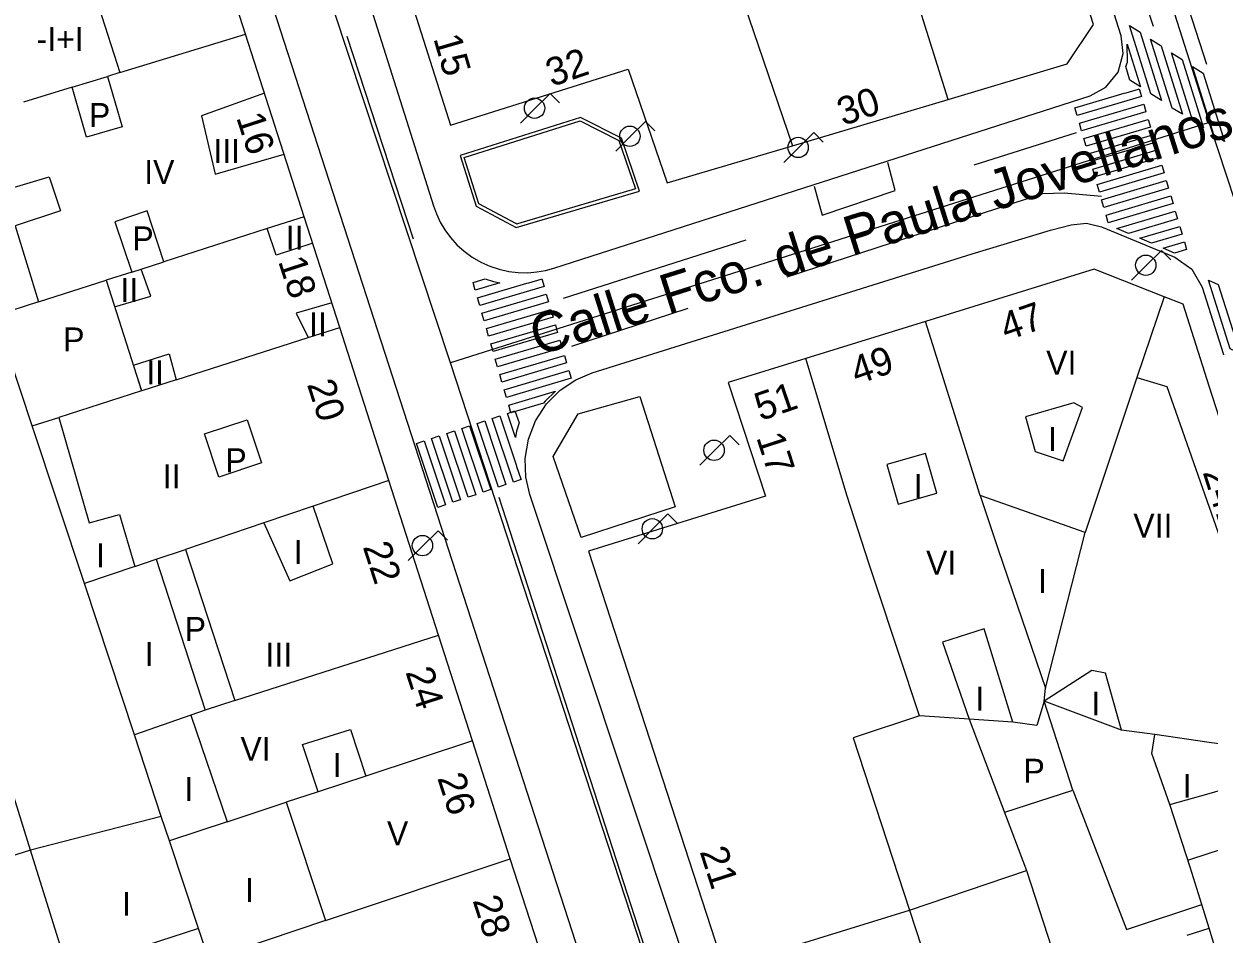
# Model space of a CAD drawing. Extents: x 282771 to 285132, y 4823109 to 4825496.
# Drawn here: x 284816.8 to 284891.1, y 4823659.6 to 4823716.6 of the extents above; entities that cross this region are included whole.
import ezdxf

# ---------------------------------------------------------------- set-up
doc = ezdxf.new("R2010")
doc.units = 0
for name, color, linetype in [('ACERA-BORDILLO', 7, 'Continuous'), ('ACERA-INTERIOR', 7, 'Continuous'), ('CALLE-EJE', 7, 'Continuous'), ('CALLE-TEXTO', 7, 'Continuous'), ('EDIFICIO', 7, 'Continuous'), ('FAROLA', 7, 'Continuous'), ('INTERIOR-EDIFICIO', 7, 'Continuous'), ('MEDIANERA', 7, 'Continuous'), ('NUM-LOCAL', 7, 'Continuous'), ('NUM-PORTAL', 7, 'Continuous'), ('NUM-VADO', 7, 'Continuous'), ('PASO-PEATONES', 7, 'Continuous'), ('SENAL-VIARIA', 7, 'Continuous'), ('TXT-ALTURA-EDIFICIO', 7, 'Continuous'), ('ZONA-VERDE', 7, 'Continuous')]:
    doc.layers.add(name, color=color, linetype=linetype)

msp = doc.modelspace()

# ---------------------------------------------------------------- linework, layer by layer
at = {"layer": 'ACERA-BORDILLO'}
for points in [[(284832.537, 4823736.583), (284842.455, 4823705.222), (284842.641, 4823704.714), (284842.881, 4823704.209), (284843.176, 4823703.714), (284843.526, 4823703.238), (284843.93, 4823702.791), (284844.385, 4823702.38), (284844.884, 4823702.014), (284845.422, 4823701.7), (284845.989, 4823701.444), (284846.576, 4823701.248), (284847.174, 4823701.115), (284847.773, 4823701.044), (284848.364, 4823701.034), (284848.938, 4823701.08), (284849.489, 4823701.176), (284850.011, 4823701.319), (284883.608, 4823712.113), (284884.593, 4823712.65), (284885.356, 4823713.594), (284885.683, 4823714.763), (284885.549, 4823715.877), (284875.35, 4823747.985)], [(284869.874, 4823601.969), (284826.558, 4823735.732), (284826.343, 4823736.234), (284826.019, 4823736.715), (284825.591, 4823737.139), (284825.075, 4823737.476), (284824.501, 4823737.699), (284823.907, 4823737.801), (284823.328, 4823737.784), (284822.794, 4823737.666), (284787.62, 4823726.47)], [(284876.366, 4823603.36), (284848.505, 4823687.136), (284848.254, 4823688.214), (284848.209, 4823689.387), (284848.406, 4823690.596), (284848.857, 4823691.763), (284849.541, 4823692.811), (284850.406, 4823693.678), (284851.384, 4823694.328), (284852.405, 4823694.755), (284876.225, 4823702.214), (284881.13, 4823703.709), (284882.431, 4823704.042), (284883.389, 4823704.129), (284884.326, 4823703.908), (284888.925, 4823702.002), (284889.987, 4823701.258)], [(284889.987, 4823701.258), (284890.637, 4823700.136), (284917.28, 4823615.968)]]:
    msp.add_lwpolyline(points, dxfattribs=at)
at = {"layer": 'ACERA-INTERIOR'}
msp.add_line((284891.074, 4823698.519), (284891.075, 4823698.514), dxfattribs=at)
msp.add_lwpolyline([(284847.653, 4823703.868), (284855.368, 4823706.152), (284854.234, 4823709.467), (284851.678, 4823710.758), (284844.129, 4823708.377), (284845.132, 4823705.207), (284847.653, 4823703.868)], dxfattribs=at)
at = {"layer": 'CALLE-EJE'}
for points in [[(284875.236, 4823760.094), (284891.076, 4823710.454)], [(284843.535, 4823695.393), (284827.093, 4823745.095)], [(284891.076, 4823710.454), (284843.535, 4823695.393)], [(284893.795, 4823702.134), (284891.076, 4823710.454)], [(284876.384, 4823594.883), (284843.535, 4823695.393)]]:
    msp.add_lwpolyline(points, dxfattribs=at)
at = {"layer": 'EDIFICIO'}
for points in [[(284837.016, 4823738.404), (284835.556, 4823735.504), (284837.426, 4823729.574), (284840.685, 4823719.244), (284843.525, 4823710.284), (284854.655, 4823713.794), (284857.095, 4823706.664), (284864.965, 4823708.994), (284874.705, 4823711.894), (284882.176, 4823714.124), (284883.816, 4823716.594), (284879.086, 4823731.334), (284873.566, 4823748.524), (284870.926, 4823750.294), (284863.096, 4823747.544), (284853.246, 4823744.094), (284837.016, 4823738.404)], [(284849.785, 4823656.513), (284847.275, 4823664.303), (284844.905, 4823671.703), (284842.775, 4823678.333), (284839.665, 4823688.023), (284836.585, 4823697.603), (284834.365, 4823704.543), (284830.685, 4823715.983), (284825.446, 4823732.334), (284822.026, 4823734.034), (284811.366, 4823730.593)], [(284891.075, 4823693.934), (284889.435, 4823699.054), (284888.245, 4823699.524), (284883.865, 4823701.264), (284873.295, 4823697.984), (284865.785, 4823695.664), (284860.925, 4823694.154), (284863.275, 4823687.034), (284852.175, 4823683.583), (284860.665, 4823657.503)], [(284906.925, 4823643.964), (284900.935, 4823663.124), (284898.625, 4823670.354), (284895.645, 4823679.774), (284891.075, 4823693.934)]]:
    msp.add_lwpolyline(points, dxfattribs=at)
at = {"layer": 'FAROLA'}
for p, q in [((284849.778, 4823712.271), (284848.838, 4823711.341)), ((284850.368, 4823711.681), (284849.778, 4823712.271)), ((284848.838, 4823711.341), (284847.908, 4823710.401)), ((284855.751, 4823710.514), (284854.811, 4823709.584)), ((284856.341, 4823709.924), (284855.751, 4823710.514)), ((284854.811, 4823709.584), (284853.881, 4823708.644)), ((284866.292, 4823709.811), (284865.352, 4823708.881)), ((284866.882, 4823709.221), (284866.292, 4823709.811)), ((284865.352, 4823708.881), (284864.422, 4823707.941)), ((284888.077, 4823702.433), (284887.137, 4823701.503)), ((284888.667, 4823701.843), (284888.077, 4823702.433)), ((284887.137, 4823701.503), (284886.207, 4823700.563)), ((284861.022, 4823690.838), (284860.082, 4823689.908)), ((284861.612, 4823690.248), (284861.022, 4823690.838)), ((284860.082, 4823689.908), (284859.152, 4823688.968)), ((284857.157, 4823685.919), (284856.217, 4823684.989)), ((284857.747, 4823685.329), (284857.157, 4823685.919)), ((284842.751, 4823684.865), (284841.811, 4823683.935)), ((284843.341, 4823684.275), (284842.751, 4823684.865)), ((284856.217, 4823684.989), (284855.287, 4823684.049)), ((284841.811, 4823683.935), (284840.881, 4823682.995))]:
    msp.add_line(p, q, dxfattribs=at)
for centre in [(284848.798, 4823711.341), (284854.771, 4823709.584), (284865.312, 4823708.881), (284887.097, 4823701.503), (284860.042, 4823689.908), (284856.177, 4823684.989), (284841.771, 4823683.935)]:
    msp.add_circle(centre, 0.638, dxfattribs=at)
at = {"layer": 'INTERIOR-EDIFICIO'}
for points in [[(284814.915, 4823718.203), (284820.735, 4823720.033), (284822.815, 4823713.573), (284822.035, 4823713.334), (284822.955, 4823710.173), (284820.715, 4823709.533), (284819.815, 4823712.654), (284816.775, 4823711.723)], [(284815.585, 4823706.213), (284818.375, 4823707.033), (284819.095, 4823704.913), (284816.255, 4823703.963), (284817.705, 4823699.202), (284821.946, 4823700.562), (284824.17, 4823693.632), (284818.982, 4823691.973)], [(284824.515, 4823704.903), (284822.495, 4823704.223), (284823.554, 4823701.077), (284824.135, 4823701.264), (284825.575, 4823701.725), (284824.515, 4823704.903)], [(284818.982, 4823691.973), (284820.895, 4823685.353), (284822.785, 4823685.893), (284823.745, 4823682.625), (284825.086, 4823683.079), (284826.916, 4823683.7), (284830.005, 4823674.223), (284828.155, 4823673.623), (284827.265, 4823673.303), (284829.525, 4823666.633), (284833.234, 4823667.856), (284835.703, 4823660.439), (284828.375, 4823657.993), (284827.735, 4823659.943), (284819.574, 4823657.296), (284817.215, 4823664.853), (284805.285, 4823703.223)], [(284879.555, 4823692.014), (284880.155, 4823689.834), (284881.915, 4823689.254), (284883.135, 4823692.594), (284882.595, 4823692.884), (284879.555, 4823692.014)], [(284830.785, 4823691.813), (284831.685, 4823689.113), (284829.005, 4823688.233), (284828.115, 4823690.933), (284830.785, 4823691.813)], [(284870.865, 4823689.024), (284871.585, 4823686.534), (284873.995, 4823687.224), (284873.285, 4823689.714), (284870.865, 4823689.024)], [(284883.305, 4823684.754), (284876.715, 4823687.084), (284877.855, 4823683.694), (284880.805, 4823675.004), (284883.305, 4823684.754)], [(284834.924, 4823686.416), (284831.834, 4823685.368), (284833.465, 4823681.733), (284836.165, 4823682.803), (284834.924, 4823686.416)], [(284888.595, 4823667.724), (284891.075, 4823668.414), (284891.775, 4823668.614), (284892.295, 4823671.434), (284891.075, 4823671.604), (284887.665, 4823672.094), (284885.565, 4823672.374), (284884.575, 4823675.944), (284883.725, 4823676.114), (284880.725, 4823674.184), (284880.275, 4823672.664), (284878.765, 4823672.874), (284876.965, 4823678.724), (284874.365, 4823677.894), (284876.035, 4823673.064), (284872.915, 4823673.263), (284868.753, 4823671.902), (284872.285, 4823661.103), (284877.505, 4823645.143)], [(284838.214, 4823669.497), (284835.234, 4823668.515), (284834.245, 4823671.473), (284837.255, 4823672.413), (284838.214, 4823669.497)], [(284900.305, 4823629.503), (284891.075, 4823659.974), (284890.611, 4823661.44), (284889.876, 4823663.781), (284888.595, 4823667.724)]]:
    msp.add_lwpolyline(points, dxfattribs=at)
at = {"layer": 'MEDIANERA'}
for p, q in [((284874.705, 4823711.894), (284871.896, 4823720.914)), ((284822.815, 4823713.573), (284830.685, 4823715.983)), ((284819.815, 4823712.654), (284822.035, 4823713.334)), ((284834.365, 4823704.543), (284832.046, 4823703.8)), ((284832.046, 4823703.8), (284825.575, 4823701.725)), ((284823.554, 4823701.077), (284821.946, 4823700.562)), ((284817.705, 4823699.202), (284815.025, 4823698.343)), ((284888.245, 4823699.524), (284886.545, 4823694.464)), ((284817.325, 4823691.443), (284815.025, 4823698.343)), ((284834.613, 4823696.969), (284836.585, 4823697.603)), ((284876.715, 4823687.084), (284873.295, 4823697.984)), ((284886.545, 4823694.464), (284883.305, 4823684.754)), ((284817.325, 4823691.443), (284818.982, 4823691.973)), ((284820.585, 4823681.553), (284817.325, 4823691.443)), ((284839.665, 4823688.023), (284834.924, 4823686.416)), ((284831.834, 4823685.368), (284826.916, 4823683.7)), ((284823.745, 4823682.625), (284820.585, 4823681.553)), ((284825.086, 4823683.079), (284828.155, 4823673.623)), ((284823.725, 4823672.073), (284820.585, 4823681.553)), ((284830.005, 4823674.223), (284842.775, 4823678.333)), ((284880.725, 4823674.184), (284880.805, 4823675.004)), ((284882.52, 4823668.613), (284880.725, 4823674.184)), ((284827.265, 4823673.303), (284823.725, 4823672.073)), ((284825.405, 4823666.963), (284823.725, 4823672.073)), ((284844.905, 4823671.703), (284838.214, 4823669.497)), ((284835.234, 4823668.515), (284833.234, 4823667.856)), ((284878.27, 4823667.243), (284882.52, 4823668.613)), ((284825.915, 4823665.443), (284825.405, 4823666.963)), ((284829.525, 4823666.633), (284825.915, 4823665.443)), ((284827.735, 4823659.943), (284825.915, 4823665.443)), ((284835.703, 4823660.439), (284847.275, 4823664.303)), ((284879.615, 4823663.573), (284881.755, 4823657.003)), ((284889.695, 4823659.534), (284891.075, 4823659.974))]:
    msp.add_line(p, q, dxfattribs=at)
for points in [[(284860.906, 4823720.894), (284861.136, 4823720.214), (284861.616, 4823718.804), (284864.965, 4823708.994)], [(284831.875, 4823712.273), (284827.935, 4823710.863), (284828.785, 4823707.213), (284833.105, 4823708.463)], [(284834.895, 4823702.893), (284832.595, 4823702.133), (284832.046, 4823703.8)], [(284822.478, 4823698.904), (284824.745, 4823699.573), (284824.135, 4823701.264)], [(284836.095, 4823699.143), (284833.855, 4823698.493), (284834.613, 4823696.969)], [(284826.335, 4823694.325), (284824.184, 4823693.637), (284823.655, 4823695.233), (284825.895, 4823695.943), (284826.335, 4823694.325), (284834.613, 4823696.969)], [(284872.915, 4823673.263), (284870.225, 4823681.394), (284869.745, 4823682.834), (284868.375, 4823687.044), (284865.785, 4823695.664)], [(284886.545, 4823694.464), (284888.425, 4823693.904), (284891.075, 4823686.344), (284896.565, 4823670.704)], [(284888.595, 4823667.724), (284887.475, 4823670.904), (284887.665, 4823672.094), (284885.565, 4823672.374), (284880.725, 4823674.184)], [(284878.765, 4823672.874), (284876.035, 4823673.064), (284879.615, 4823663.573)], [(284882.52, 4823668.613), (284885.88, 4823659.878), (284890.611, 4823661.44)], [(284825.405, 4823666.963), (284817.215, 4823664.853), (284805.775, 4823661.233)], [(284889.732, 4823664.223), (284891.075, 4823664.673), (284899.568, 4823667.404)], [(284860.665, 4823657.503), (284872.285, 4823661.103), (284879.615, 4823663.573)]]:
    msp.add_lwpolyline(points, dxfattribs=at)
at = {"layer": 'PASO-PEATONES'}
for points in [[(284886.081, 4823716.526), (284886.739, 4823716.099), (284888.076, 4823711.815), (284887.419, 4823712.242)], [(284885.839, 4823713.948), (284885.946, 4823714.229), (284885.926, 4823715.346), (284886.761, 4823712.67), (284886.104, 4823713.097)], [(284887.396, 4823715.671), (284888.053, 4823715.244), (284889.39, 4823710.96), (284888.743, 4823711.354)], [(284888.71, 4823714.817), (284889.367, 4823714.389), (284890.705, 4823710.106), (284890.047, 4823710.533)], [(284890.025, 4823713.962), (284890.682, 4823713.534), (284892.019, 4823709.251), (284891.362, 4823709.678)], [(284882.655, 4823711.371), (284885.318, 4823712.156), (284885.75, 4823712.284), (284885.864, 4823712.297), (284886.633, 4823712.544), (284886.684, 4823712.559), (284886.825, 4823712.08), (284882.794, 4823710.891)], [(284882.934, 4823710.41), (284886.967, 4823711.6), (284887.108, 4823711.121), (284883.073, 4823709.93)], [(284883.212, 4823709.45), (284887.25, 4823710.641), (284887.391, 4823710.162), (284883.351, 4823708.97)], [(284883.491, 4823708.49), (284887.533, 4823709.682), (284887.614, 4823709.405), (284887.674, 4823709.202), (284883.63, 4823708.009)], [(284883.769, 4823707.529), (284887.816, 4823708.723), (284887.957, 4823708.243), (284883.908, 4823707.049)], [(284884.048, 4823706.569), (284888.099, 4823707.764), (284888.24, 4823707.284), (284884.187, 4823706.088)], [(284884.326, 4823705.608), (284888.382, 4823706.805), (284888.523, 4823706.325), (284884.465, 4823705.128)], [(284884.609, 4823704.649), (284888.664, 4823705.845), (284888.806, 4823705.366), (284884.748, 4823704.169)], [(284885.288, 4823703.807), (284888.947, 4823704.886), (284889.089, 4823704.407), (284886.01, 4823703.498)], [(284886.732, 4823703.19), (284889.23, 4823703.927), (284889.372, 4823703.448), (284887.454, 4823702.882)], [(284888.177, 4823702.574), (284889.513, 4823702.968), (284889.655, 4823702.488), (284888.899, 4823702.265)], [(284844.943, 4823700.425), (284845.702, 4823700.649), (284846.222, 4823700.476), (284846.617, 4823700.397), (284845.082, 4823699.945)], [(284845.222, 4823699.464), (284847.884, 4823700.25), (284848.317, 4823700.377), (284848.431, 4823700.391), (284849.2, 4823700.638), (284849.251, 4823700.653), (284849.392, 4823700.173), (284845.361, 4823698.984)], [(284891.017, 4823700.565), (284891.627, 4823700.301), (284893.012, 4823695.977), (284892.391, 4823696.275)], [(284845.5, 4823698.504), (284849.533, 4823699.694), (284849.675, 4823699.214), (284845.639, 4823698.024)], [(284845.779, 4823697.543), (284849.816, 4823698.735), (284849.958, 4823698.255), (284845.918, 4823697.063)], [(284846.057, 4823696.583), (284850.099, 4823697.775), (284850.181, 4823697.499), (284850.241, 4823697.296), (284846.196, 4823696.103)], [(284846.336, 4823695.623), (284850.382, 4823696.816), (284850.524, 4823696.337), (284846.475, 4823695.142)], [(284846.614, 4823694.662), (284850.665, 4823695.857), (284850.807, 4823695.378), (284846.754, 4823694.182)], [(284846.893, 4823693.702), (284850.948, 4823694.898), (284851.09, 4823694.418), (284847.032, 4823693.221)], [(284847.183, 4823692.744), (284850.117, 4823693.61), (284849.456, 4823692.987), (284849.365, 4823692.867), (284847.312, 4823692.261)], [(284847.57, 4823692.374), (284847.821, 4823691.623), (284847.667, 4823691.097), (284847.602, 4823690.7), (284847.095, 4823692.217)], [(284844.72, 4823691.435), (284846.056, 4823687.443), (284845.581, 4823687.284), (284844.245, 4823691.279)], [(284845.67, 4823691.748), (284847.004, 4823687.76), (284846.53, 4823687.601), (284845.195, 4823691.592)], [(284846.62, 4823692.061), (284847.501, 4823689.428), (284847.643, 4823689.001), (284847.661, 4823688.887), (284847.936, 4823688.127), (284847.952, 4823688.077), (284847.478, 4823687.919), (284846.145, 4823691.904)], [(284842.821, 4823690.809), (284844.159, 4823686.808), (284843.685, 4823686.65), (284842.346, 4823690.653)], [(284843.77, 4823691.122), (284845.107, 4823687.126), (284844.834, 4823687.034), (284844.633, 4823686.967), (284843.296, 4823690.966)], [(284841.871, 4823690.497), (284843.21, 4823686.491), (284842.736, 4823686.333), (284841.396, 4823690.34)]]:
    msp.add_lwpolyline(points, close=True, dxfattribs=at)
at = {"layer": 'SENAL-VIARIA'}
for p, q in [((284890.925, 4823714.079), (284879.176, 4823750.651)), ((284876.565, 4823749.562), (284887.552, 4823716.474)), ((284837.026, 4823715.851), (284841.195, 4823703.147)), ((284876.338, 4823707.789), (284882.753, 4823709.824)), ((284850.608, 4823699.448), (284862.061, 4823703.102)), ((284851.128, 4823696.43), (284858.411, 4823698.813)), ((284846.567, 4823686.97), (284873.7, 4823603.056))]:
    msp.add_line(p, q, dxfattribs=at)
for points in [[(284866.309, 4823706.458), (284866.809, 4823704.643), (284871.394, 4823706.177), (284870.924, 4823707.93)], [(284864.627, 4823700.786), (284880.644, 4823705.991), (284881.986, 4823706.046), (284884.314, 4823705.826)]]:
    msp.add_lwpolyline(points, dxfattribs=at)
at = {"layer": 'ZONA-VERDE'}
for p, q in [((284844.38, 4823708.246), (284851.66, 4823710.542)), ((284851.66, 4823710.542), (284854.071, 4823709.325)), ((284854.071, 4823709.325), (284855.111, 4823706.285)), ((284845.298, 4823705.346), (284844.38, 4823708.246)), ((284855.111, 4823706.285), (284847.731, 4823704.1)), ((284847.623, 4823704.11), (284845.298, 4823705.346)), ((284847.675, 4823704.083), (284847.623, 4823704.11)), ((284847.731, 4823704.1), (284847.675, 4823704.083)), ((284851.519, 4823692.199), (284855.397, 4823693.286)), ((284855.397, 4823693.286), (284857.611, 4823686.37)), ((284849.956, 4823689.516), (284851.519, 4823692.199)), ((284851.519, 4823692.199), (284851.519, 4823692.199)), ((284851.715, 4823684.451), (284849.956, 4823689.516)), ((284857.611, 4823686.37), (284851.715, 4823684.451)), ((284851.715, 4823684.451), (284851.715, 4823684.451)), ((284851.715, 4823684.451), (284851.715, 4823684.451))]:
    msp.add_line(p, q, dxfattribs=at)

# ---------------------------------------------------------------- texts
at = {"layer": 'CALLE-TEXTO'}
msp.add_text('Calle Fco. de Paula Jovellanos', height=2.5, rotation=17.57813, dxfattribs=at).set_placement((284848.992, 4823695.811))
at = {"layer": 'NUM-LOCAL'}
msp.add_text('15', height=1.75, rotation=286.11282, dxfattribs=at).set_placement((284842.446, 4823715.717))
at = {"layer": 'NUM-PORTAL'}
for s, rotation, p in [('32', 18.96061, (284849.871, 4823712.668)), ('30', 18.96061, (284868.126, 4823710.219)), ('16', 287.93941, (284830.089, 4823710.768)), ('18', 287.93941, (284832.715, 4823701.755)), ('47', 18.96061, (284878.348, 4823696.747)), ('49', 18.96061, (284868.98, 4823694.002)), ('20', 287.93941, (284834.522, 4823694.045)), ('17', 287.93941, (284862.676, 4823690.719)), ('24B', 287.642, (284890.651, 4823688.54)), ('22', 287.93941, (284838.019, 4823683.873)), ('24', 287.93941, (284840.693, 4823676.022)), ('26', 287.93941, (284842.686, 4823669.382)), ('21', 287.93941, (284859.131, 4823664.771)), ('28', 287.93941, (284844.901, 4823661.707))]:
    msp.add_text(s, height=1.75, rotation=rotation, dxfattribs=at).set_placement(p)
at = {"layer": 'NUM-VADO'}
msp.add_text('51', height=1.75, rotation=18.96061, dxfattribs=at).set_placement((284862.953, 4823691.734))
at = {"layer": 'TXT-ALTURA-EDIFICIO'}
for s, p in [('-I+I', (284817.592, 4823714.923)), ('P', (284820.87, 4823710.163)), ('III', (284828.672, 4823707.906)), ('IV', (284824.336, 4823706.593)), ('P', (284823.59, 4823702.433)), ('II', (284833.204, 4823702.483)), ('II', (284822.844, 4823699.203)), ('II', (284834.664, 4823697.043)), ('P', (284819.26, 4823696.103)), ('VI', (284880.856, 4823694.644)), ('II', (284824.464, 4823694.043)), ('I', (284880.964, 4823689.874)), ('P', (284829.42, 4823688.533)), ('II', (284825.494, 4823687.533)), ('I', (284872.564, 4823686.924)), ('VII', (284886.315, 4823684.444)), ('I', (284821.324, 4823682.573)), ('I', (284833.714, 4823682.783)), ('VI', (284873.326, 4823682.124)), ('I', (284880.344, 4823680.964)), ('P', (284826.869, 4823677.963)), ('I', (284824.374, 4823676.403)), ('III', (284831.933, 4823676.353)), ('I', (284876.414, 4823673.594)), ('I', (284883.694, 4823673.294)), ('VI', (284830.365, 4823670.453)), ('I', (284836.154, 4823669.433)), ('P', (284879.432, 4823669.079)), ('I', (284826.844, 4823667.943)), ('I', (284889.414, 4823668.134)), ('V', (284839.546, 4823665.163)), ('I', (284830.654, 4823661.603)), ('I', (284822.954, 4823660.743))]:
    msp.add_text(s, height=1.5, rotation=0.00059, dxfattribs=at).set_placement(p)

doc.saveas('drawing.dxf')
